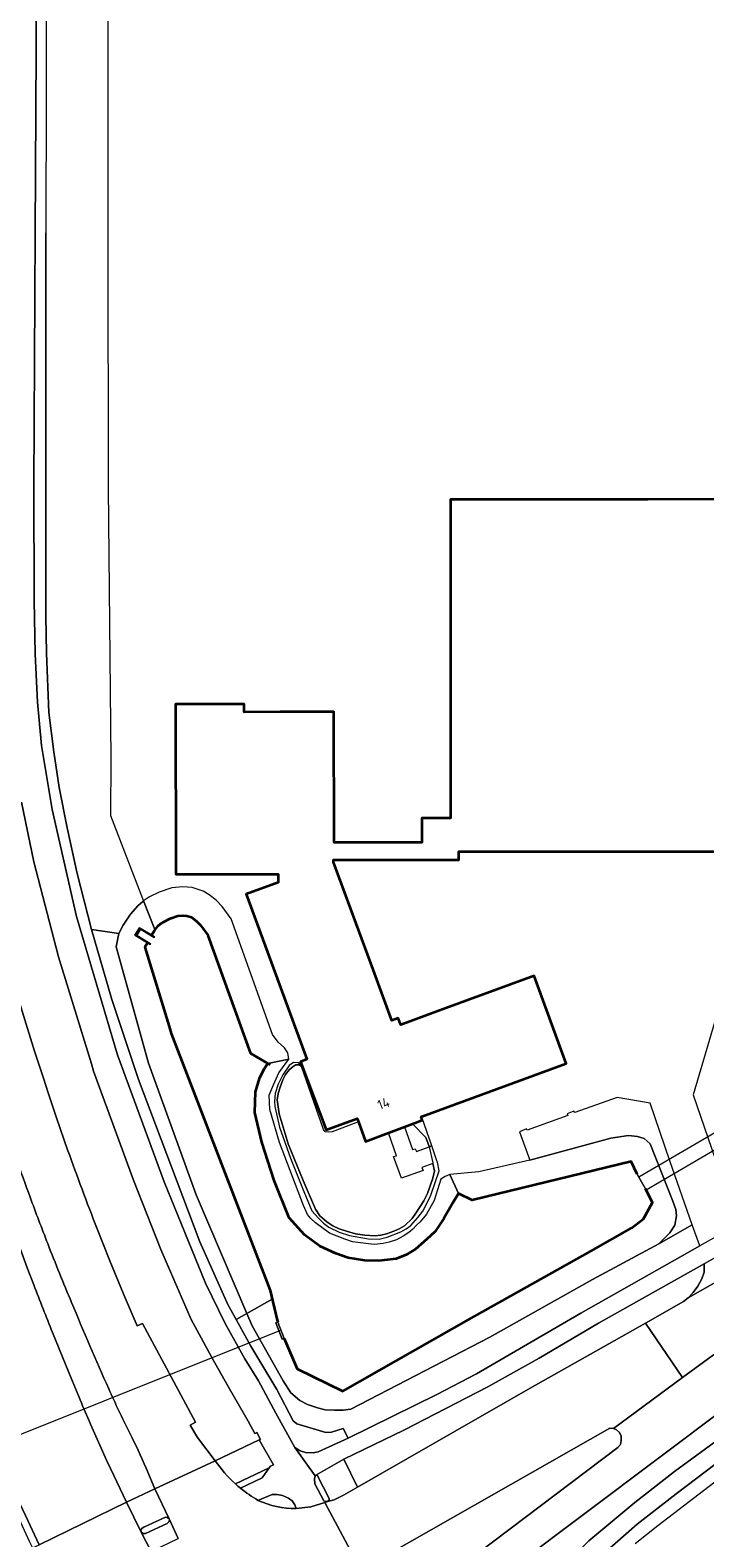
# Model space of a CAD drawing. Header units: metres. Extents: x 152391 to 157968, y 462336 to 467280.
# Tile 723 of 736: x 156658 to 156750, y 465322 to 465529. Entities that reach past the tile are written whole.
import ezdxf
from ezdxf.enums import TextEntityAlignment as Align

# ---------------------------------------------------------------- set-up
doc = ezdxf.new("R2010")
doc.units = ezdxf.units.M
doc.header["$LTSCALE"] = 0.75
for name, color, linetype, lineweight in [('B-WE-GK-BESCHOEIING-G', 251, 'GK-BESCHOEIING', 35), ('B-WE-GR-BEPLANTING_CULTUUR_BODEMBEDEKKER-GV', 251, 'Continuous', 18), ('B-WE-IE-TERREINAFSCHEIDING_KUNSTMATIG_MUUR-GV', 251, 'Continuous', 18), ('B-WE-KW-KUNSTWERK_DUIKER-G', 5, 'Continuous', 18), ('B-WE-KW-KUNSTWERK_DUIKER-GV', 5, 'Continuous', 18), ('B-WE-OG-BEBOUWING-GV', 6, 'Continuous', 35), ('B-WE-OG-BEBOUWING-T18', 1, 'Continuous', 18), ('B-WE-OG-TERREIN_CULTUURSCHEIDING-GV', 251, 'Continuous', 18), ('B-WE-OG-WATER-GV', 251, 'Continuous', 18), ('B-WE-OG-WATER_SLOOT-GV', 251, 'Continuous', 18), ('B-WE-VH-VERHARDING_ASFALT-GV', 251, 'Continuous', 18), ('B-WE-VH-VERHARDING_BETON-GV', 251, 'Continuous', 18), ('B-WE-VH-VERHARDING_BETONSTRAATSTEEN-GV', 251, 'Continuous', 18), ('B-WE-VH-VERHARDING_TEGEL-GV', 251, 'Continuous', 18)]:
    doc.layers.add(name, color=color, linetype=linetype, lineweight=lineweight)
doc.styles.add('NLCS-ISO-M750-T18', font='NLCS-ISO.ttf', dxfattribs={"height": 1.35})
doc.linetypes.add('GK-BESCHOEIING', pattern='A,30,-5,[1,NLCS.SHX,S=1,R=0,X=0,Y=0],-5', length=40)

msp = doc.modelspace()

# ---------------------------------------------------------------- linework, layer by layer
at = {"layer": 'B-WE-GK-BESCHOEIING-G'}
for points in [[(156674.62, 465405.41), (156675.16, 465406.06), (156675.44, 465406.31), (156675.9, 465406.62), (156676.79, 465407.06), (156677.82, 465407.41), (156678.55, 465407.48), (156679.06, 465407.43), (156679.7, 465407.24), (156680.45, 465406.65), (156680.95, 465406.16), (156681.99, 465404.73)], [(156673.32, 465403.12), (156673.66, 465403.72)], [(156674.28, 465404.81), (156674.62, 465405.41)], [(156690.48, 465387.05), (156687.83, 465388.6), (156681.99, 465404.73)], [(156673.32, 465403.12), (156676.64, 465392.27)], [(156676.64, 465392.27), (156676.92, 465391.32)], [(156676.92, 465391.32), (156690.45, 465356.16), (156691.41, 465352.09), (156691.52, 465351.83)], [(156716.23, 465369.42), (156715.46, 465368.16), (156714.25, 465365.98), (156713.05, 465364.21), (156711.92, 465363.16), (156710.33, 465361.79), (156709.17, 465361.07), (156707.7, 465360.48), (156705.34, 465360.21), (156703.44, 465360.26), (156701.12, 465360.61), (156699.47, 465361.23), (156697.27, 465362.21), (156695.17, 465363.78), (156693.06, 465366.09), (156691.01, 465371.21), (156689.32, 465376.43), (156688.39, 465380.5), (156688.48, 465383.33), (156689.07, 465385.28), (156689.67, 465386.51), (156690.15, 465387.24)], [(156740.7, 465372.05), (156739.85, 465373.78), (156718.11, 465368.52), (156716.23, 465369.42)], [(156692.4, 465349.6), (156694.17, 465345.41), (156700.41, 465342.38), (156717.64, 465352.19), (156734.35, 465361.53), (156739.94, 465364.72), (156741.53, 465365.96), (156742.79, 465368.2), (156741.82, 465370.08)]]:
    msp.add_lwpolyline(points, dxfattribs=at)
at = {"layer": 'B-WE-GR-BEPLANTING_CULTUUR_BODEMBEDEKKER-GV'}
msp.add_lwpolyline([(156747.65, 465355.16), (156748.33, 465355.88), (156748.96, 465356.72), (156749.53, 465357.74), (156749.83, 465358.64), (156749.86, 465359.82), (156735.41, 465351.69), (156727.27, 465346.91), (156720.23, 465342.98), (156708.76, 465337.02), (156700.54, 465333.07), (156702.43, 465329.22), (156726.06, 465342.79), (156741.8, 465351.69), (156747.04, 465354.66)], close=True, dxfattribs=at)
msp.add_lwpolyline([(156755.13, 465342.01), (156753.14, 465340.37), (156724.01, 465318.47), (156712.85, 465309.91), (156715.34, 465305), (156716.92, 465301.71), (156717.09, 465301.55), (156717.38, 465301.6), (156721.81, 465308.13), (156724.33, 465311.28), (156726.95, 465314.39), (156730.03, 465317.76), (156734.06, 465321.89), (156740.37, 465327.15), (156745.79, 465331.36), (156752.41, 465336.23), (156754.64, 465337.97), (156758.8, 465341.12), (156759.7, 465341.8)], dxfattribs=at)
at = {"layer": 'B-WE-IE-TERREINAFSCHEIDING_KUNSTMATIG_MUUR-GV'}
msp.add_lwpolyline([(156691.52, 465351.83), (156691.25, 465351.74), (156692.13, 465349.48), (156692.4, 465349.6)], close=True, dxfattribs=at)
at = {"layer": 'B-WE-KW-KUNSTWERK_DUIKER-G'}
msp.add_lwpolyline([(156691.96, 465350.72), (156643.41, 465331.28)], dxfattribs=at)
at = {"layer": 'B-WE-KW-KUNSTWERK_DUIKER-GV'}
msp.add_lwpolyline([(156754.03, 465379.33), (156740.91, 465371.68), (156741.82, 465370.08), (156741.89, 465369.93), (156754.99, 465377.58)], close=True, dxfattribs=at)
at = {"layer": 'B-WE-OG-BEBOUWING-GV'}
msp.add_lwpolyline([(156782.58, 465464.44), (156742.14, 465464.41), (156738.93, 465464.41), (156715.13, 465464.4), (156715.14, 465441.44), (156715.15, 465440.08), (156715.15, 465428.75), (156715.16, 465420.8), (156711.23, 465420.79), (156711.23, 465417.45), (156699.21, 465417.44), (156699.19, 465435.32), (156694.18, 465435.32), (156691.85, 465435.32), (156686.91, 465435.31), (156686.91, 465436.41), (156677.53, 465436.41), (156677.55, 465413.13), (156691.55, 465413.14), (156691.55, 465411.98), (156687.2, 465410.38), (156695.5, 465387.82), (156694.61, 465387.44), (156698.12, 465378.12), (156702.36, 465379.68), (156702.53, 465379.23), (156703.52, 465376.55), (156706.67, 465377.73), (156708.85, 465378.55), (156709.96, 465378.97), (156711.26, 465379.46), (156711.11, 465379.91), (156711.21, 465379.95), (156730.97, 465387.22), (156726.59, 465399.22), (156714.48, 465394.77), (156708.33, 465392.51), (156707.99, 465393.43), (156707.12, 465393.11), (156704.55, 465400.1), (156699.14, 465414.79), (156699.14, 465415.09), (156701.1, 465415.09), (156716.27, 465415.1), (156716.27, 465416.21), (156739.51, 465416.23), (156741.47, 465416.23), (156775.67, 465416.25)], dxfattribs=at)
at = {"layer": 'B-WE-OG-TERREIN_CULTUURSCHEIDING-GV'}
for points in [[(156666.04, 465405.56), (156669.78, 465405.02), (156670.36, 465406.14), (156671.37, 465407.63), (156672.36, 465408.78), (156673.03, 465409.39), (156673.15, 465409.47), (156673.03, 465409.76), (156668.66, 465421.13), (156668.69, 465428.97), (156668.33, 465465.99), (156668.29, 465500), (156668.29, 465550.06), (156668.35, 465553), (156666.66, 465553.48), (156666.48, 465554.18), (156668.06, 465554.15), (156668.37, 465554.07), (156668.4, 465555.62), (156668.46, 465558.33), (156667.8, 465558.7), (156662.19, 465562.44)], [(156660.32, 465562.2), (156659.86, 465539.62), (156659.78, 465500.9), (156659.78, 465500), (156659.77, 465448.43), (156659.85, 465443.35), (156660.19, 465435.26), (156660.86, 465429.88), (156661.58, 465425), (156662.69, 465419.48), (156664.08, 465413.23), (156666.04, 465405.56)], [(156666.78, 465364.6), (156668.51, 465360.23), (156670.35, 465355.77), (156672.25, 465351.33), (156673, 465351.64), (156680.26, 465338.12), (156679.52, 465337.7), (156680.52, 465336.04), (156682.95, 465332.85), (156688.97, 465335.69), (156689.15, 465335.77), (156688.62, 465336.72), (156688.36, 465336.58), (156687.45, 465338.26), (156684.9, 465342.67), (156682.69, 465346.59), (156679.67, 465352.2), (156675.51, 465361.78), (156671.77, 465371.25), (156666.31, 465386.15), (156666, 465387.17), (156661.52, 465401.82), (156658.14, 465414.82), (156656.44, 465422.96)], [(156653.46, 465405.25), (156654.85, 465400.17), (156655.46, 465398.02), (156656.54, 465394.38), (156658.23, 465388.92), (156659.43, 465385.19), (156660.07, 465383.21), (156661.18, 465379.91), (156662.8, 465375.27)], [(156752.8, 465398.07), (156748.33, 465382.94), (156753.44, 465368.07)], [(156641.11, 465364.97), (156640.17, 465364.65), (156641.08, 465362.02), (156642.68, 465357.56), (156644.21, 465353.43), (156645.79, 465349.31), (156647.8, 465344.2), (156649.86, 465339.11), (156650.99, 465336.41), (156652.14, 465333.71), (156653.69, 465330.2), (156655.26, 465326.7), (156656.07, 465324.95), (156657.51, 465321.85), (156657.93, 465320.95), (156658.86, 465321.33), (156656.97, 465325.37), (156656.17, 465327.11)]]:
    msp.add_lwpolyline(points, dxfattribs=at)
for points in [[(156669.78, 465405.02), (156666.04, 465405.56), (156668.79, 465395.96), (156671.21, 465388.74), (156672.45, 465385.04), (156680.85, 465362.83), (156684.69, 465354.23), (156685.82, 465352.17), (156687.28, 465353.01), (156680.33, 465369.23), (156673.81, 465387.26), (156669.4, 465403.19)], [(156743.65, 465362.55), (156748.22, 465365.12), (156745.13, 465373.89), (156742.45, 465381.78), (156737.95, 465382.58), (156732.14, 465380.49), (156732.02, 465380.71), (156731.11, 465380.33), (156731.21, 465380.11), (156725.61, 465378.09), (156725.54, 465378.27), (156724.59, 465377.86), (156725.98, 465374), (156737.09, 465376.98), (156739.5, 465377.35), (156740.74, 465377.24), (156741.63, 465376.97), (156742.45, 465376.23), (156745.56, 465368.38), (156745.97, 465367.22), (156746.08, 465366.36), (156745.82, 465365.08), (156745.14, 465364.06)], [(156687.28, 465353.01), (156685.82, 465352.17), (156687.81, 465348.55), (156691.39, 465342.58), (156693.62, 465338.33), (156694.11, 465337.91), (156698.07, 465336.7), (156698.88, 465336.75), (156700.46, 465337.25), (156701.14, 465335.94), (156713.27, 465341.92), (156718.71, 465344.74), (156732.96, 465353.03), (156749.24, 465362.24), (156748.22, 465365.12), (156743.65, 465362.55), (156734.55, 465357.67), (156720.52, 465349.74), (156701.52, 465339.91), (156700.45, 465339.75), (156699.26, 465339.75), (156697.99, 465339.81), (156696.95, 465340.1), (156695.56, 465340.56), (156694.51, 465341.09), (156693.3, 465342.14), (156692.25, 465343.8), (156688, 465351.33)]]:
    msp.add_lwpolyline(points, close=True, dxfattribs=at)
for points in [[(156662.8, 465375.27, 0.003962), (156664.72, 465370.02)], [(156664.72, 465370.02, 0.004099), (156666.78, 465364.6)]]:
    msp.add_lwpolyline(points, format="xyb", dxfattribs=at)
at = {"layer": 'B-WE-OG-WATER-GV'}
for points in [[(156674.27, 465404.79), (156674.66, 465404.55), (156674.61, 465404.45), (156672.71, 465405.6), (156672.21, 465404.74), (156674.09, 465403.6), (156674.03, 465403.49), (156673.66, 465403.72), (156673.32, 465403.12), (156676.64, 465392.27), (156676.92, 465391.32), (156690.45, 465356.16), (156690.73, 465354.98), (156691.41, 465352.09), (156691.52, 465351.83), (156692.4, 465349.6), (156694.17, 465345.41), (156700.41, 465342.38), (156717.64, 465352.19), (156734.35, 465361.53), (156739.94, 465364.72), (156741.53, 465365.96), (156742.79, 465368.2), (156741.89, 465369.93), (156741.82, 465370.08), (156740.91, 465371.68), (156740.7, 465372.05), (156739.85, 465373.78), (156718.11, 465368.52), (156716.23, 465369.42), (156715.46, 465368.16), (156714.25, 465365.98), (156713.05, 465364.21), (156711.92, 465363.16), (156710.33, 465361.79), (156709.17, 465361.07), (156707.7, 465360.48), (156705.34, 465360.21), (156703.44, 465360.26), (156701.12, 465360.61), (156699.47, 465361.23), (156697.27, 465362.21), (156695.17, 465363.78), (156693.06, 465366.09), (156691.01, 465371.21), (156689.32, 465376.43), (156688.39, 465380.5), (156688.48, 465383.33), (156689.07, 465385.28), (156689.67, 465386.51), (156690.13, 465387.21), (156690.15, 465387.24), (156687.83, 465388.6), (156681.99, 465404.73), (156680.95, 465406.16), (156680.45, 465406.65), (156679.7, 465407.24), (156679.06, 465407.43), (156678.55, 465407.48), (156677.82, 465407.41), (156676.79, 465407.06), (156675.9, 465406.62), (156675.44, 465406.31), (156675.16, 465406.06), (156674.72, 465405.53), (156674.62, 465405.41)], [(156702.53, 465379.23), (156698.94, 465377.88), (156698.4, 465377.8), (156698, 465377.88), (156697.78, 465378.16), (156694.75, 465386.8), (156694.44, 465387.05), (156693.98, 465387.02), (156693.59, 465386.8), (156693.05, 465386.33), (156692.56, 465385.71), (156692.2, 465384.96), (156691.82, 465383.98), (156691.57, 465383.1), (156691.44, 465382.22), (156691.69, 465380.34), (156692.92, 465376.2), (156694.98, 465371.18), (156696.69, 465367.3), (156697.27, 465366.37), (156698.2, 465365.54), (156699.05, 465365.01), (156699.91, 465364.6), (156700.89, 465364.27), (156702.15, 465363.92), (156703.4, 465363.71), (156704.83, 465363.62), (156705.62, 465363.7), (156706.38, 465363.91), (156707.4, 465364.28), (156708.23, 465364.64), (156708.86, 465364.98), (156709.89, 465366), (156710.41, 465366.71), (156711.47, 465368.43), (156711.97, 465369.41), (156712.74, 465371.51), (156712.95, 465372.52), (156712.73, 465373.53), (156711.24, 465372.99), (156711.42, 465372.55), (156708.45, 465371.52), (156707.36, 465374.48), (156707.76, 465374.6), (156706.67, 465377.73), (156703.52, 465376.55)], [(156708.85, 465378.55), (156709.93, 465375.44), (156710.3, 465375.52), (156710.49, 465375.19), (156712.22, 465375.82), (156712.21, 465375.85), (156711.75, 465377.1), (156709.96, 465378.97)]]:
    msp.add_lwpolyline(points, close=True, dxfattribs=at)
at = {"layer": 'B-WE-OG-WATER_SLOOT-GV'}
for points in [[(156673.15, 465409.47), (156674.7, 465405.57), (156674.72, 465405.53), (156675.16, 465406.06), (156675.44, 465406.31), (156675.9, 465406.62), (156676.79, 465407.06), (156677.82, 465407.41), (156678.55, 465407.48), (156679.06, 465407.43), (156679.7, 465407.24), (156680.45, 465406.65), (156680.95, 465406.16), (156681.99, 465404.73), (156687.83, 465388.6), (156690.15, 465387.24), (156690.13, 465387.21), (156693.03, 465387.79), (156692.9, 465388.66), (156692.43, 465389.36), (156691.56, 465390.15), (156690.77, 465391.19), (156685.14, 465407.01), (156683.92, 465408.71), (156683.06, 465409.55), (156682.14, 465410.32), (156681.31, 465410.82), (156679.81, 465411.29), (156678.52, 465411.4), (156676.99, 465411.24), (156675.3, 465410.67), (156673.95, 465410.01)], [(156673.66, 465403.72), (156671.96, 465404.76), (156672.6, 465405.79), (156674.27, 465404.79), (156674.62, 465405.41), (156674.72, 465405.53), (156674.7, 465405.57), (156673.15, 465409.47), (156673.03, 465409.39), (156672.36, 465408.78), (156671.37, 465407.63), (156670.36, 465406.14), (156669.78, 465405.02), (156669.4, 465403.19), (156673.81, 465387.26), (156680.33, 465369.23), (156687.28, 465353.01), (156690.73, 465354.98), (156690.45, 465356.16), (156676.92, 465391.32), (156676.64, 465392.27), (156673.32, 465403.12)], [(156690.13, 465387.21), (156689.67, 465386.51), (156689.07, 465385.28), (156688.48, 465383.33), (156688.39, 465380.5), (156689.32, 465376.43), (156691.01, 465371.21), (156693.06, 465366.09), (156695.17, 465363.78), (156697.27, 465362.21), (156699.47, 465361.23), (156701.12, 465360.61), (156703.44, 465360.26), (156705.34, 465360.21), (156707.7, 465360.48), (156709.17, 465361.07), (156710.33, 465361.79), (156711.92, 465363.16), (156713.05, 465364.21), (156714.25, 465365.98), (156715.46, 465368.16), (156716.23, 465369.42), (156715.05, 465372.04), (156714.42, 465371.75), (156713.8, 465371.38), (156712.92, 465368.48), (156711.85, 465366.58), (156711.01, 465365.53), (156710.49, 465365.08), (156709.99, 465364.52), (156709.44, 465364.07), (156708.68, 465363.58), (156707.74, 465363.07), (156706.77, 465362.78), (156705.92, 465362.59), (156704.76, 465362.46), (156703.92, 465362.52), (156701.75, 465362.83), (156700.67, 465363.19), (156698.58, 465364.01), (156696.65, 465365.39), (156696.04, 465365.99), (156695.57, 465366.56), (156695.02, 465367.79), (156691.76, 465376.41), (156690.41, 465380.92), (156690.33, 465382.87), (156690.91, 465384.31), (156691.66, 465385.94), (156693.03, 465387.79)], [(156713.33, 465373.76), (156712.57, 465375.95), (156712.22, 465375.82), (156712.71, 465373.6), (156712.73, 465373.53), (156712.95, 465372.52), (156712.74, 465371.51), (156711.97, 465369.41), (156711.47, 465368.43), (156710.41, 465366.71), (156709.89, 465366), (156708.86, 465364.98), (156708.23, 465364.64), (156707.4, 465364.28), (156706.38, 465363.91), (156705.62, 465363.7), (156704.83, 465363.62), (156703.4, 465363.71), (156702.15, 465363.92), (156700.89, 465364.27), (156699.91, 465364.6), (156699.05, 465365.01), (156698.2, 465365.54), (156697.27, 465366.37), (156696.69, 465367.3), (156694.98, 465371.18), (156692.92, 465376.2), (156691.69, 465380.34), (156691.44, 465382.22), (156691.57, 465383.1), (156691.82, 465383.98), (156692.2, 465384.96), (156692.56, 465385.71), (156693.05, 465386.33), (156693.59, 465386.8), (156693.98, 465387.02), (156694.44, 465387.05), (156694.75, 465386.8), (156694.68, 465387.02), (156694.3, 465387.32), (156693.68, 465387.37), (156693.05, 465386.95), (156692.18, 465385.67), (156691.55, 465384.39), (156691.15, 465383.12), (156691.05, 465382.06), (156691.11, 465381.31), (156691.75, 465378.51), (156693.23, 465374.24), (156695.05, 465369.7), (156696.18, 465367.04), (156697.08, 465366.03), (156697.78, 465365.35), (156698.51, 465364.82), (156699.89, 465364.14), (156701.3, 465363.66), (156703.91, 465363.22), (156705.39, 465363.19), (156706.46, 465363.44), (156708.33, 465364.18), (156709.09, 465364.6), (156709.73, 465365.06), (156710.7, 465366.17), (156711.36, 465367.02), (156711.88, 465368.05), (156712.43, 465369.21), (156713.57, 465372.51), (156713.35, 465373.69)], [(156712.57, 465375.95), (156711.24, 465379.86), (156711.21, 465379.95), (156711.11, 465379.91), (156711.26, 465379.46), (156709.96, 465378.97), (156711.75, 465377.1), (156712.21, 465375.85), (156712.22, 465375.82)], [(156691.52, 465351.83), (156691.41, 465352.09), (156690.73, 465354.98), (156687.28, 465353.01), (156688, 465351.33), (156692.25, 465343.8), (156693.3, 465342.14), (156694.51, 465341.09), (156695.56, 465340.56), (156696.95, 465340.1), (156697.99, 465339.81), (156699.26, 465339.75), (156700.45, 465339.75), (156701.52, 465339.91), (156720.52, 465349.74), (156734.55, 465357.67), (156743.65, 465362.55), (156745.14, 465364.06), (156745.82, 465365.08), (156746.08, 465366.36), (156745.97, 465367.22), (156745.56, 465368.38), (156742.45, 465376.23), (156741.63, 465376.97), (156740.74, 465377.24), (156739.5, 465377.35), (156737.09, 465376.98), (156725.98, 465374), (156719, 465372.41), (156715.05, 465372.04), (156716.23, 465369.42), (156718.11, 465368.52), (156739.85, 465373.78), (156740.7, 465372.05), (156740.91, 465371.68), (156741.82, 465370.08), (156741.89, 465369.93), (156742.79, 465368.2), (156741.53, 465365.96), (156739.94, 465364.72), (156734.35, 465361.53), (156717.64, 465352.19), (156700.41, 465342.38), (156694.17, 465345.41), (156692.4, 465349.6), (156692.13, 465349.48), (156691.25, 465351.74)]]:
    msp.add_lwpolyline(points, close=True, dxfattribs=at)
at = {"layer": 'B-WE-VH-VERHARDING_ASFALT-GV'}
for points in [[(156658.12, 465356.91), (156657.24, 465359.25), (156655.44, 465364.17), (156653.72, 465369.12), (156650.74, 465378.13), (156649.51, 465382.2), (156649.23, 465383.14), (156647.76, 465388.17), (156645.73, 465395.33), (156645.2, 465397.3), (156643.97, 465402.07), (156642.63, 465407.53)], [(156662.8, 465375.27), (156661.18, 465379.91), (156660.07, 465383.21), (156659.43, 465385.19), (156658.23, 465388.92), (156656.54, 465394.38), (156655.46, 465398.02), (156654.85, 465400.17), (156653.46, 465405.25)], [(156724.01, 465318.47), (156753.14, 465340.37), (156755.13, 465342.01), (156768.96, 465352.45), (156771.85, 465354.52), (156778.65, 465359.59), (156783.15, 465362.7), (156788.06, 465365.96), (156792.41, 465368.54), (156794.98, 465369.9), (156793.12, 465373.42), (156791.6, 465372.7), (156778.74, 465365.31), (156755.49, 465350.54), (156746.89, 465344.22), (156737.42, 465337.27), (156737.83, 465337.08), (156738.25, 465336.72), (156738.47, 465336.23), (156738.51, 465335.6), (156738.4, 465335.09), (156738.02, 465334.64), (156710.61, 465313.96)], [(156673.49, 465331.83), (156674.68, 465329.01), (156682.95, 465332.85), (156680.52, 465336.04), (156679.52, 465337.7), (156680.26, 465338.12), (156673, 465351.64), (156672.25, 465351.33), (156670.35, 465355.77), (156668.51, 465360.23), (156666.78, 465364.6)], [(156664.28, 465341.62), (156662.9, 465344.92), (156660.68, 465350.41)], [(156656.17, 465327.11), (156656.97, 465325.37), (156658.86, 465321.33), (156670.83, 465327.18), (156668.6, 465331.79), (156668.07, 465332.93), (156667.15, 465334.97)], [(156682.95, 465332.85), (156674.68, 465329.01), (156676.64, 465324.91), (156677.86, 465322.21)], [(156674.17, 465320.43), (156672.82, 465323.06), (156670.83, 465327.18), (156658.86, 465321.33)], [(156696.74, 465310.33), (156696.74, 465310.34), (156696.71, 465310.36), (156696.6, 465310.56), (156696.41, 465310.91), (156696.23, 465311.56), (156696.19, 465312.32), (156696.45, 465313.12), (156696.85, 465313.68), (156697.5, 465314.41), (156698.22, 465315.13), (156699, 465315.7), (156699.61, 465316.05), (156702.83, 465318.01), (156697.95, 465327.14), (156696.05, 465326.55), (156694.03, 465326.3)]]:
    msp.add_lwpolyline(points, dxfattribs=at)
for points in [[(156653.84, 465379.64, 0.005894), (156657.63, 465368.91)], [(156664.72, 465370.02, -0.003962), (156662.8, 465375.27)], [(156657.63, 465368.91, 0.005774), (156660.03, 465362.56)], [(156666.78, 465364.6, -0.004099), (156664.72, 465370.02)], [(156660.03, 465362.56, 0.006561), (156663.29, 465354.51)], [(156660.68, 465350.41, -0.002897), (156658.12, 465356.91)], [(156663.29, 465354.51, 0.005821), (156668.38, 465342.7)], [(156667.15, 465334.97, -0.00377), (156664.28, 465341.62)], [(156668.38, 465342.7, 0.013386), (156671.24, 465336.7)], [(156671.24, 465336.7, -0.013272), (156673.49, 465331.83)], [(156685.7, 465329.7, -0.057807), (156682.95, 465332.85)], [(156686.42, 465329.08, -0.01349), (156685.7, 465329.7)], [(156688.8, 465327.43, -0.039852), (156686.42, 465329.08)], [(156694.03, 465326.3, -0.106714), (156688.8, 465327.43)]]:
    msp.add_lwpolyline(points, format="xyb", dxfattribs=at)
for points in [[(156760.86, 465362.61), (156747.65, 465355.16), (156747.04, 465354.66), (156741.8, 465351.69), (156746.89, 465344.22), (156755.49, 465350.54), (156778.74, 465365.31), (156791.6, 465372.7), (156793.12, 465373.42), (156791.35, 465376.76), (156784.18, 465373.61), (156769.94, 465367.02)], [(156707.19, 465320.4), (156736.95, 465337.3), (156737.42, 465337.27), (156746.89, 465344.22), (156741.8, 465351.69), (156726.06, 465342.79), (156702.43, 465329.22), (156700.51, 465328.16), (156699.21, 465327.52), (156698.31, 465327.25), (156697.95, 465327.14), (156702.83, 465318.01), (156703.18, 465318.23)]]:
    msp.add_lwpolyline(points, close=True, dxfattribs=at)
at = {"layer": 'B-WE-VH-VERHARDING_BETON-GV'}
msp.add_lwpolyline([(156674.61, 465404.45), (156674.66, 465404.55), (156674.27, 465404.79), (156672.6, 465405.79), (156671.96, 465404.76), (156673.66, 465403.72), (156674.03, 465403.49), (156674.09, 465403.6), (156672.21, 465404.74), (156672.71, 465405.6)], close=True, dxfattribs=at)
at = {"layer": 'B-WE-VH-VERHARDING_BETONSTRAATSTEEN-GV'}
for points in [[(156642.63, 465407.53), (156643.97, 465402.07), (156645.2, 465397.3), (156645.73, 465395.33), (156647.76, 465388.17), (156649.23, 465383.14), (156649.51, 465382.2), (156650.74, 465378.13), (156653.72, 465369.12), (156655.44, 465364.17), (156657.24, 465359.25), (156658.12, 465356.91)], [(156660.68, 465350.41), (156662.9, 465344.92), (156664.28, 465341.62)], [(156667.15, 465334.97), (156668.07, 465332.93), (156668.6, 465331.79), (156670.83, 465327.18), (156674.68, 465329.01), (156673.49, 465331.83)], [(156690.33, 465331.89), (156685.7, 465329.7)], [(156686.42, 465329.08), (156689.28, 465330.45), (156689.37, 465330.53), (156690.33, 465331.89)], [(156694.03, 465326.3), (156693.82, 465326.81), (156693.47, 465327.35), (156692.96, 465327.71), (156692.17, 465328.11), (156691.43, 465328.25), (156690.73, 465328.22), (156688.8, 465327.43)]]:
    msp.add_lwpolyline(points, dxfattribs=at)
for points in [[(156657.63, 465368.91, -0.005894), (156653.84, 465379.64)], [(156660.03, 465362.56, -0.005774), (156657.63, 465368.91)], [(156663.29, 465354.51, -0.006561), (156660.03, 465362.56)], [(156658.12, 465356.91, 0.002897), (156660.68, 465350.41)], [(156668.38, 465342.7, -0.005821), (156663.29, 465354.51)], [(156664.28, 465341.62, 0.00377), (156667.15, 465334.97)], [(156671.24, 465336.7, -0.013386), (156668.38, 465342.7)], [(156673.49, 465331.83, 0.013272), (156671.24, 465336.7)], [(156685.7, 465329.7, 0.01349), (156686.42, 465329.08)], [(156688.8, 465327.43, 0.106714), (156694.03, 465326.3)]]:
    msp.add_lwpolyline(points, format="xyb", dxfattribs=at)
for points in [[(156760.86, 465362.61), (156759.87, 465362.35), (156758.69, 465362.25), (156757.6, 465362.43), (156756.61, 465362.86), (156755.92, 465363.25), (156749.86, 465359.82), (156749.83, 465358.64), (156749.53, 465357.74), (156748.96, 465356.72), (156748.33, 465355.88), (156747.65, 465355.16)], [(156707.19, 465320.4), (156710.61, 465313.96), (156738.02, 465334.64), (156738.4, 465335.09), (156738.51, 465335.6), (156738.47, 465336.23), (156738.25, 465336.72), (156737.83, 465337.08), (156737.42, 465337.27), (156736.95, 465337.3)], [(156698.31, 465327.25), (156698.54, 465327.47), (156698.56, 465327.7), (156696.89, 465330.87), (156696.71, 465330.89), (156696.6, 465330.78), (156696.51, 465330.37), (156696.59, 465329.71), (156697.82, 465327.38), (156698.05, 465327.26)], [(156676.64, 465324.91), (156676.38, 465325.09), (156676.16, 465325.14), (156673.2, 465323.78), (156672.95, 465323.62), (156672.78, 465323.39), (156672.82, 465323.06), (156673.11, 465322.89), (156673.42, 465322.89), (156676.39, 465324.28), (156676.58, 465324.51), (156676.68, 465324.73)]]:
    msp.add_lwpolyline(points, close=True, dxfattribs=at)
at = {"layer": 'B-WE-VH-VERHARDING_TEGEL-GV'}
for points in [[(156688.8, 465327.43), (156690.73, 465328.22), (156691.43, 465328.25), (156692.17, 465328.11), (156692.96, 465327.71), (156693.47, 465327.35), (156693.82, 465326.81), (156694.03, 465326.3), (156696.05, 465326.55), (156697.95, 465327.14), (156698.31, 465327.25), (156698.05, 465327.26), (156697.82, 465327.38), (156696.59, 465329.71), (156696.51, 465330.37), (156696.6, 465330.78), (156693.82, 465334.67), (156691.24, 465339.35), (156688.86, 465343.8), (156686.98, 465346.81), (156684.29, 465351.65), (156681.62, 465357.14), (156675.98, 465371), (156669.63, 465388.26), (156669.52, 465388.54), (156663.96, 465407.32), (156660.64, 465421.99), (156659.17, 465430.75), (156658.64, 465436.65), (156658.32, 465443.28), (156658.19, 465450.59), (156658.13, 465466.23), (156658.33, 465500.88), (156658.65, 465559.52)], [(156658.65, 465559.52), (156658.33, 465500.88), (156658.13, 465466.23), (156658.19, 465450.59), (156658.32, 465443.28), (156658.64, 465436.65), (156659.17, 465430.75), (156660.64, 465421.99), (156663.96, 465407.32), (156669.52, 465388.54), (156669.63, 465388.26), (156675.98, 465371), (156681.62, 465357.14), (156684.29, 465351.65), (156686.98, 465346.81), (156688.86, 465343.8), (156691.24, 465339.35), (156693.82, 465334.67), (156694.57, 465334.19), (156695.32, 465333.99), (156696.33, 465333.92), (156697.02, 465334.08), (156701.14, 465335.94), (156700.46, 465337.25), (156698.88, 465336.75), (156698.07, 465336.7), (156694.11, 465337.91), (156693.62, 465338.33), (156691.39, 465342.58), (156687.81, 465348.55), (156685.82, 465352.17), (156684.69, 465354.23), (156680.85, 465362.83), (156672.45, 465385.04), (156671.21, 465388.74), (156668.79, 465395.96), (156666.04, 465405.56), (156664.08, 465413.23), (156662.69, 465419.48), (156661.58, 465425), (156660.86, 465429.88), (156660.19, 465435.26), (156659.85, 465443.35), (156659.77, 465448.43), (156659.78, 465500), (156659.78, 465500.9)], [(156656.44, 465422.96), (156658.14, 465414.82), (156661.52, 465401.82), (156666, 465387.17), (156666.31, 465386.15), (156671.77, 465371.25), (156675.51, 465361.78), (156679.67, 465352.2), (156682.69, 465346.59), (156684.9, 465342.67), (156687.45, 465338.26), (156688.36, 465336.58), (156688.62, 465336.72), (156689.15, 465335.77), (156688.97, 465335.69), (156690.91, 465332.28), (156690.49, 465332.12), (156690.33, 465331.89), (156689.37, 465330.53), (156689.28, 465330.45), (156686.42, 465329.08)], [(156754.44, 465365.17), (156749.24, 465362.24), (156732.96, 465353.03), (156718.71, 465344.74), (156713.27, 465341.92), (156701.14, 465335.94), (156697.02, 465334.08), (156696.33, 465333.92), (156695.32, 465333.99), (156694.57, 465334.19), (156693.82, 465334.67), (156696.6, 465330.78), (156696.71, 465330.89), (156700.54, 465333.07), (156708.76, 465337.02), (156720.23, 465342.98), (156727.27, 465346.91), (156735.41, 465351.69), (156749.86, 465359.82), (156755.92, 465363.25)], [(156734.29, 465318.56), (156740.69, 465324.18), (156746.03, 465328.34), (156751.47, 465332.45), (156756.26, 465336.1), (156760.27, 465339.26), (156758.8, 465341.12), (156754.64, 465337.97), (156752.41, 465336.23), (156745.79, 465331.36), (156740.37, 465327.15), (156734.06, 465321.89)], [(156740.41, 465321.53), (156743.53, 465323.99), (156756.79, 465334.16), (156760.75, 465337.18), (156761.8, 465337.99), (156760.61, 465339.53), (156760.27, 465339.26), (156756.26, 465336.1), (156751.47, 465332.45), (156746.03, 465328.34), (156740.69, 465324.18), (156734.29, 465318.56)], [(156685.7, 465329.7), (156690.33, 465331.89), (156690.49, 465332.12), (156690.91, 465332.28), (156688.97, 465335.69), (156682.95, 465332.85)]]:
    msp.add_lwpolyline(points, dxfattribs=at)
for points in [[(156682.95, 465332.85, 0.057807), (156685.7, 465329.7)], [(156686.42, 465329.08, 0.039852), (156688.8, 465327.43)]]:
    msp.add_lwpolyline(points, format="xyb", dxfattribs=at)
for points in [[(156696.71, 465330.89), (156696.89, 465330.87), (156698.56, 465327.7), (156698.54, 465327.47), (156698.31, 465327.25), (156699.21, 465327.52), (156700.51, 465328.16), (156702.43, 465329.22), (156700.54, 465333.07)], [(156672.82, 465323.06), (156672.78, 465323.39), (156672.95, 465323.62), (156673.2, 465323.78), (156676.16, 465325.14), (156676.38, 465325.09), (156676.64, 465324.91), (156674.68, 465329.01), (156670.83, 465327.18)], [(156676.64, 465324.91), (156676.68, 465324.73), (156676.58, 465324.51), (156676.39, 465324.28), (156673.42, 465322.89), (156673.11, 465322.89), (156672.82, 465323.06), (156674.17, 465320.43), (156677.86, 465322.21)]]:
    msp.add_lwpolyline(points, close=True, dxfattribs=at)

# ---------------------------------------------------------------- texts
at = {"layer": 'B-WE-OG-BEBOUWING-T18', "style": 'NLCS-ISO-M750-T18'}
msp.add_text('14', height=1.35, rotation=20.6, dxfattribs=at).set_placement((156705.98, 465381.75), align=Align.MIDDLE)

doc.saveas('drawing.dxf')
